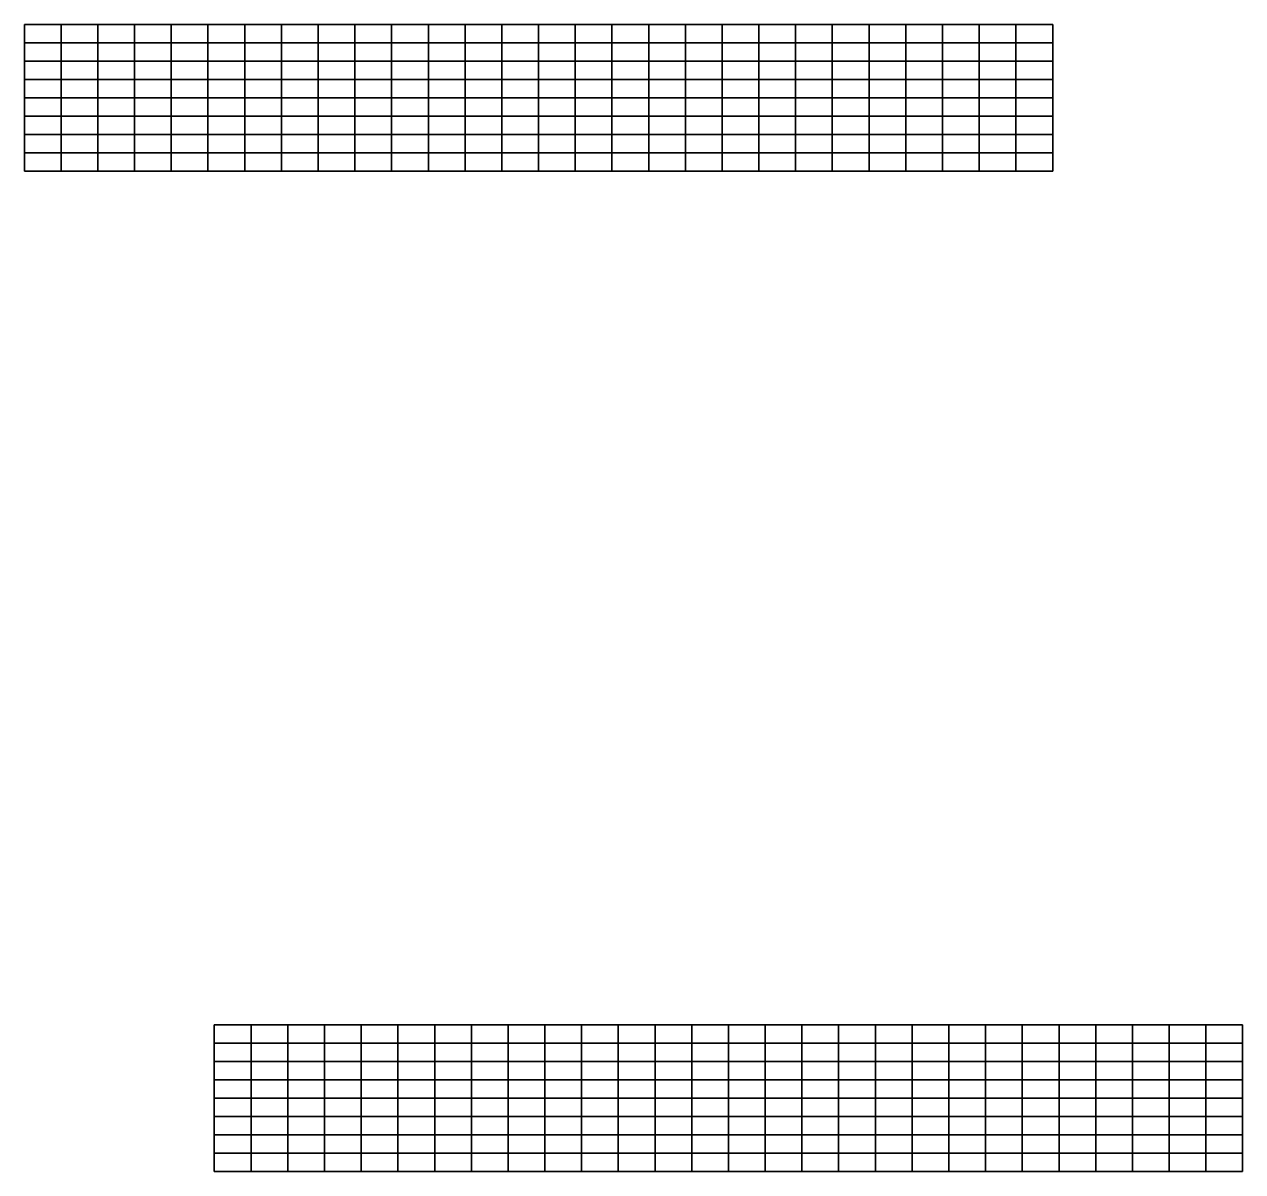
# Model space of a CAD drawing. Extents: x 1374311 to 1383814, y 384102 to 406278.
# Drawn here: x 1382905.2 to 1383236.9, y 400989.8 to 401302.2 of the extents above; entities that cross this region are included whole.
import ezdxf

# ---------------------------------------------------------------- set-up
doc = ezdxf.new("R2010")
doc.units = 0
doc.layers.add('R_Grid', color=7, linetype='Continuous')

msp = doc.modelspace()

# ---------------------------------------------------------------- linework, layer by layer
at = {"layer": 'R_Grid'}
for p, q in [((1382905.19, 401302.16), (1383185.19, 401302.16)), ((1382905.19, 401262.16), (1382905.19, 401302.16)), ((1382915.19, 401262.16), (1382915.19, 401302.16)), ((1382925.19, 401262.16), (1382925.19, 401302.16)), ((1382935.19, 401262.16), (1382935.19, 401302.16)), ((1382945.19, 401262.16), (1382945.19, 401302.16)), ((1382955.19, 401262.16), (1382955.19, 401302.16)), ((1382965.19, 401262.16), (1382965.19, 401302.16)), ((1382975.19, 401262.16), (1382975.19, 401302.16)), ((1382985.19, 401262.16), (1382985.19, 401302.16)), ((1382995.19, 401262.16), (1382995.19, 401302.16)), ((1383005.19, 401262.16), (1383005.19, 401302.16)), ((1383015.19, 401262.16), (1383015.19, 401302.16)), ((1383025.19, 401262.16), (1383025.19, 401302.16)), ((1383035.19, 401262.16), (1383035.19, 401302.16)), ((1383045.19, 401262.16), (1383045.19, 401302.16)), ((1383055.19, 401262.16), (1383055.19, 401302.16)), ((1383065.19, 401262.16), (1383065.19, 401302.16)), ((1383075.19, 401262.16), (1383075.19, 401302.16)), ((1383085.19, 401262.16), (1383085.19, 401302.16)), ((1383095.19, 401262.16), (1383095.19, 401302.16)), ((1383105.19, 401262.16), (1383105.19, 401302.16)), ((1383115.19, 401262.16), (1383115.19, 401302.16)), ((1383125.19, 401262.16), (1383125.19, 401302.16)), ((1383135.19, 401262.16), (1383135.19, 401302.16)), ((1383145.19, 401262.16), (1383145.19, 401302.16)), ((1383155.19, 401262.16), (1383155.19, 401302.16)), ((1383165.19, 401262.16), (1383165.19, 401302.16)), ((1383175.19, 401262.16), (1383175.19, 401302.16)), ((1383185.19, 401262.16), (1383185.19, 401302.16)), ((1382905.19, 401297.16), (1383185.19, 401297.16)), ((1382905.19, 401292.16), (1383185.19, 401292.16)), ((1382905.19, 401287.16), (1383185.19, 401287.16)), ((1382905.19, 401282.16), (1383185.19, 401282.16)), ((1382905.19, 401277.16), (1383185.19, 401277.16)), ((1382905.19, 401272.16), (1383185.19, 401272.16)), ((1382905.19, 401267.16), (1383185.19, 401267.16)), ((1382905.19, 401262.16), (1383185.19, 401262.16)), ((1382956.91, 401029.82), (1383236.91, 401029.82)), ((1382956.91, 400989.82), (1382956.91, 401029.82)), ((1382966.91, 400989.82), (1382966.91, 401029.82)), ((1382976.91, 400989.82), (1382976.91, 401029.82)), ((1382986.91, 400989.82), (1382986.91, 401029.82)), ((1382996.91, 400989.82), (1382996.91, 401029.82)), ((1383006.91, 400989.82), (1383006.91, 401029.82)), ((1383016.91, 400989.82), (1383016.91, 401029.82)), ((1383026.91, 400989.82), (1383026.91, 401029.82)), ((1383036.91, 400989.82), (1383036.91, 401029.82)), ((1383046.91, 400989.82), (1383046.91, 401029.82)), ((1383056.91, 400989.82), (1383056.91, 401029.82)), ((1383066.91, 400989.82), (1383066.91, 401029.82)), ((1383076.91, 400989.82), (1383076.91, 401029.82)), ((1383086.91, 400989.82), (1383086.91, 401029.82)), ((1383096.91, 400989.82), (1383096.91, 401029.82)), ((1383106.91, 400989.82), (1383106.91, 401029.82)), ((1383116.91, 400989.82), (1383116.91, 401029.82)), ((1383126.91, 400989.82), (1383126.91, 401029.82)), ((1383136.91, 400989.82), (1383136.91, 401029.82)), ((1383146.91, 400989.82), (1383146.91, 401029.82)), ((1383156.91, 400989.82), (1383156.91, 401029.82)), ((1383166.91, 400989.82), (1383166.91, 401029.82)), ((1383176.91, 400989.82), (1383176.91, 401029.82)), ((1383186.91, 400989.82), (1383186.91, 401029.82)), ((1383196.91, 400989.82), (1383196.91, 401029.82)), ((1383206.91, 400989.82), (1383206.91, 401029.82)), ((1383216.91, 400989.82), (1383216.91, 401029.82)), ((1383226.91, 400989.82), (1383226.91, 401029.82)), ((1383236.91, 400989.82), (1383236.91, 401029.82)), ((1382956.91, 401024.82), (1383236.91, 401024.82)), ((1382956.91, 401019.82), (1383236.91, 401019.82)), ((1382956.91, 401014.82), (1383236.91, 401014.82)), ((1382956.91, 401009.82), (1383236.91, 401009.82)), ((1382956.91, 401004.82), (1383236.91, 401004.82)), ((1382956.91, 400999.82), (1383236.91, 400999.82)), ((1382956.91, 400994.82), (1383236.91, 400994.82)), ((1382956.91, 400989.82), (1383236.91, 400989.82))]:
    msp.add_line(p, q, dxfattribs=at)

doc.saveas('drawing.dxf')
